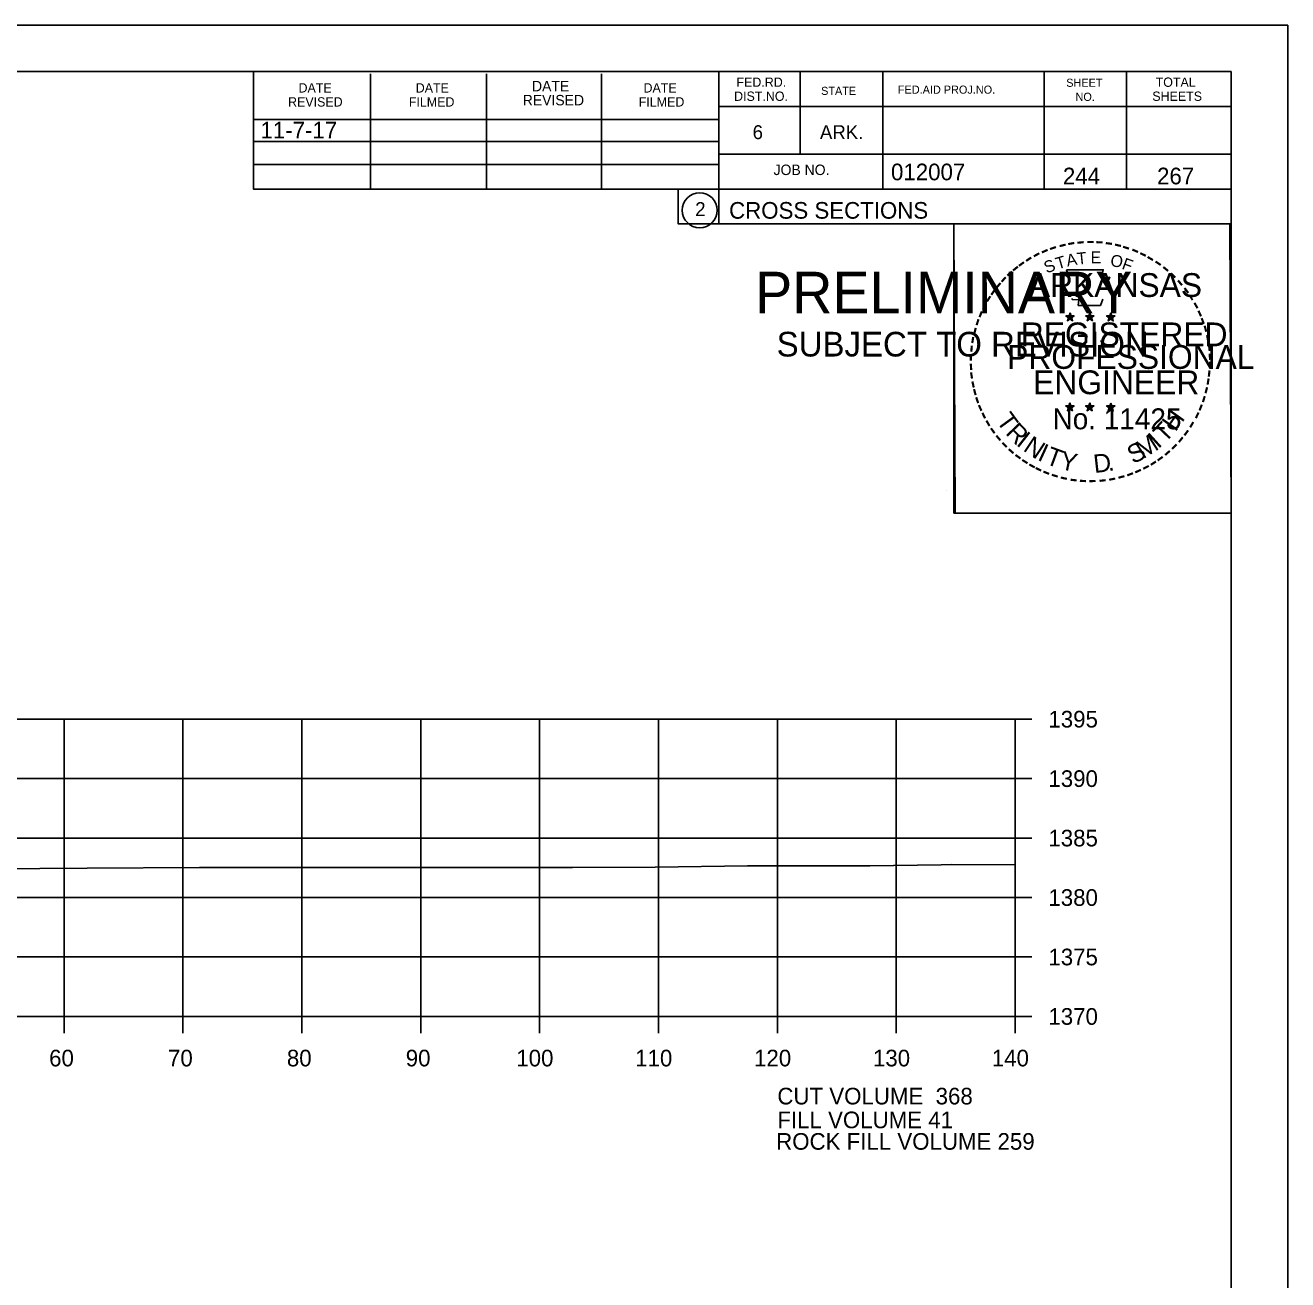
# Model space of a CAD drawing. Extents: x 1374311 to 1383814, y 384102 to 406278.
# Drawn here: x 1382696.8 to 1382803, y 404679.6 to 404785.1 of the extents above; entities that cross this region are included whole.
import ezdxf

# ---------------------------------------------------------------- set-up
doc = ezdxf.new("R2010")
doc.units = 0
for name, color, linetype in [('R_Axis', 7, 'Continuous'), ('R_Axis Annot', 7, 'Continuous'), ('R_Border', 7, 'Continuous'), ('R_Border PE', 7, 'Continuous'), ('R_Border Prem', 7, 'Continuous'), ('R_Exist Surface', 7, 'Continuous'), ('R_Fin Surface', 7, 'Continuous'), ('R_Grid', 7, 'Continuous'), ('R_No Plot', 7, 'Continuous'), ('R_Water', 7, 'Continuous')]:
    doc.layers.add(name, color=color, linetype=linetype)

msp = doc.modelspace()

# ---------------------------------------------------------------- linework, layer by layer
at = {"layer": 'R_Axis'}
for p, q in [((1382780.07, 404701.71), (1382780.07, 404726.71)), ((1382781.47, 404726.71), (1382780.07, 404726.71)), ((1382781.47, 404721.71), (1382780.07, 404721.71)), ((1382781.47, 404716.71), (1382780.07, 404716.71)), ((1382781.47, 404711.71), (1382780.07, 404711.71)), ((1382781.47, 404706.71), (1382780.07, 404706.71)), ((1382500.07, 404701.71), (1382780.07, 404701.71)), ((1382700.07, 404700.31), (1382700.07, 404701.71)), ((1382710.07, 404700.31), (1382710.07, 404701.71)), ((1382720.07, 404700.31), (1382720.07, 404701.71)), ((1382730.07, 404700.31), (1382730.07, 404701.71)), ((1382740.07, 404700.31), (1382740.07, 404701.71)), ((1382750.07, 404700.31), (1382750.07, 404701.71)), ((1382760.07, 404700.31), (1382760.07, 404701.71)), ((1382770.07, 404700.31), (1382770.07, 404701.71)), ((1382780.07, 404700.31), (1382780.07, 404701.71)), ((1382781.47, 404701.71), (1382780.07, 404701.71))]:
    msp.add_line(p, q, dxfattribs=at)
at = {"layer": 'R_Border'}
for p, q in [((1382482.07, 404781.17), (1382798.25, 404781.17)), ((1382715.99, 404771.29), (1382715.99, 404781.17)), ((1382725.85, 404771.29), (1382725.85, 404780.97)), ((1382735.61, 404771.29), (1382735.61, 404780.97)), ((1382745.29, 404771.29), (1382745.29, 404780.97)), ((1382755.15, 404781.17), (1382755.15, 404768.37)), ((1382761.99, 404781.17), (1382761.99, 404774.23)), ((1382768.93, 404781.17), (1382768.93, 404771.29)), ((1382782.51, 404781.17), (1382782.51, 404771.29)), ((1382789.45, 404781.17), (1382789.45, 404771.29)), ((1382798.25, 404575.71), (1382798.25, 404781.17)), ((1382798.25, 404778.23), (1382755.15, 404778.23)), ((1382798.25, 404778.25), (1382798.25, 404778.25)), ((1382715.99, 404777.15), (1382755.15, 404777.15)), ((1382715.99, 404775.29), (1382755.15, 404775.29)), ((1382798.25, 404774.23), (1382755.15, 404774.23)), ((1382758.11, 404774.23), (1382798.25, 404774.23)), ((1382715.99, 404771.29), (1382715.99, 404773.35)), ((1382715.99, 404773.35), (1382755.15, 404773.35)), ((1382798.25, 404771.29), (1382715.99, 404771.29)), ((1382755.15, 404768.37), (1382798.25, 404768.37))]:
    msp.add_line(p, q, dxfattribs=at)
msp.add_circle((1382753.54, 404769.51), 1.47, dxfattribs=at)
at = {"layer": 'R_Border PE'}
for p, q in [((1382784.34, 404760.63), (1382784.69, 404760.52)), ((1382784.34, 404760.63), (1382784.59, 404760.58)), ((1382784.34, 404760.63), (1382784.57, 404760.51)), ((1382784.47, 404760.22), (1382784.69, 404760.52)), ((1382784.47, 404760.22), (1382784.6, 404760.46)), ((1382784.47, 404760.22), (1382784.68, 404760.44)), ((1382784.69, 404760.88), (1382784.64, 404760.63)), ((1382784.9, 404760.22), (1382784.68, 404760.43)), ((1382784.69, 404760.52), (1382784.69, 404760.88)), ((1382784.69, 404760.88), (1382784.73, 404760.63)), ((1382785.03, 404760.63), (1382784.69, 404760.52)), ((1382784.9, 404760.22), (1382784.69, 404760.52)), ((1382785.03, 404760.63), (1382784.75, 404760.58)), ((1382784.9, 404760.22), (1382784.76, 404760.51)), ((1382785.03, 404760.63), (1382784.83, 404760.53)), ((1382786.01, 404760.63), (1382786.36, 404760.52)), ((1382786.01, 404760.63), (1382786.26, 404760.58)), ((1382786.01, 404760.63), (1382786.24, 404760.51)), ((1382786.14, 404760.22), (1382786.36, 404760.52)), ((1382786.14, 404760.22), (1382786.27, 404760.46)), ((1382786.14, 404760.22), (1382786.35, 404760.44)), ((1382786.36, 404760.88), (1382786.31, 404760.63)), ((1382786.57, 404760.22), (1382786.35, 404760.43)), ((1382786.36, 404760.52), (1382786.36, 404760.88)), ((1382786.36, 404760.88), (1382786.4, 404760.63)), ((1382786.7, 404760.63), (1382786.36, 404760.52)), ((1382786.57, 404760.22), (1382786.36, 404760.52)), ((1382786.7, 404760.63), (1382786.42, 404760.58)), ((1382786.57, 404760.22), (1382786.43, 404760.51)), ((1382786.7, 404760.63), (1382786.5, 404760.53)), ((1382787.77, 404760.62), (1382788.12, 404760.51)), ((1382787.77, 404760.62), (1382788.02, 404760.57)), ((1382787.77, 404760.62), (1382788.01, 404760.49)), ((1382787.9, 404760.21), (1382788.12, 404760.51)), ((1382787.9, 404760.21), (1382788.03, 404760.45)), ((1382787.9, 404760.21), (1382788.12, 404760.43)), ((1382788.12, 404760.87), (1382788.08, 404760.62)), ((1382788.12, 404760.51), (1382788.12, 404760.87)), ((1382788.12, 404760.87), (1382788.17, 404760.62)), ((1382788.47, 404760.62), (1382788.12, 404760.51)), ((1382788.33, 404760.21), (1382788.12, 404760.51)), ((1382788.33, 404760.21), (1382788.12, 404760.42)), ((1382788.47, 404760.62), (1382788.18, 404760.57)), ((1382788.33, 404760.21), (1382788.2, 404760.5)), ((1382788.47, 404760.62), (1382788.26, 404760.51)), ((1382784.33, 404753.06), (1382784.68, 404752.94)), ((1382784.33, 404753.06), (1382784.59, 404753.01)), ((1382784.33, 404753.06), (1382784.57, 404752.93)), ((1382784.68, 404753.31), (1382784.64, 404753.06)), ((1382784.68, 404752.94), (1382784.68, 404753.31)), ((1382784.68, 404753.31), (1382784.73, 404753.06)), ((1382785.03, 404753.06), (1382784.68, 404752.94)), ((1382785.03, 404753.06), (1382784.74, 404753.01)), ((1382785.03, 404753.06), (1382784.82, 404752.95)), ((1382786, 404753.06), (1382786.35, 404752.94)), ((1382786, 404753.06), (1382786.25, 404753.01)), ((1382786, 404753.06), (1382786.24, 404752.93)), ((1382786.35, 404753.31), (1382786.31, 404753.06)), ((1382786.35, 404752.94), (1382786.35, 404753.31)), ((1382786.35, 404753.31), (1382786.4, 404753.06)), ((1382786.7, 404753.06), (1382786.35, 404752.94)), ((1382786.7, 404753.06), (1382786.41, 404753.01)), ((1382786.7, 404753.06), (1382786.49, 404752.95)), ((1382787.77, 404753.05), (1382788.12, 404752.93)), ((1382787.77, 404753.05), (1382788.02, 404753)), ((1382787.77, 404753.05), (1382788.01, 404752.92)), ((1382788.12, 404753.3), (1382788.08, 404753.05)), ((1382788.12, 404752.93), (1382788.12, 404753.3)), ((1382788.12, 404753.3), (1382788.17, 404753.05)), ((1382788.46, 404753.05), (1382788.12, 404752.93)), ((1382788.46, 404753.05), (1382788.18, 404753)), ((1382788.46, 404753.05), (1382788.26, 404752.94)), ((1382784.47, 404752.65), (1382784.68, 404752.94)), ((1382784.47, 404752.65), (1382784.59, 404752.89)), ((1382784.47, 404752.65), (1382784.68, 404752.86)), ((1382784.89, 404752.65), (1382784.68, 404752.94)), ((1382784.89, 404752.65), (1382784.68, 404752.86)), ((1382784.89, 404752.65), (1382784.76, 404752.94)), ((1382786.13, 404752.65), (1382786.35, 404752.94)), ((1382786.13, 404752.65), (1382786.26, 404752.89)), ((1382786.13, 404752.65), (1382786.35, 404752.86)), ((1382786.56, 404752.65), (1382786.35, 404752.94)), ((1382786.56, 404752.65), (1382786.35, 404752.86)), ((1382786.56, 404752.65), (1382786.43, 404752.94)), ((1382787.9, 404752.64), (1382788.12, 404752.93)), ((1382787.9, 404752.64), (1382788.03, 404752.88)), ((1382787.9, 404752.64), (1382788.12, 404752.85)), ((1382788.33, 404752.64), (1382788.12, 404752.93)), ((1382788.33, 404752.64), (1382788.12, 404752.85)), ((1382788.33, 404752.64), (1382788.19, 404752.93))]:
    msp.add_line(p, q, dxfattribs=at)
for points in [[(1382784.38, 404764.51), (1382784.65, 404763.68)], [(1382787.89, 404763.58), (1382788.03, 404763.87), (1382787.35, 404763.84), (1382787.49, 404764.51), (1382784.38, 404764.51)], [(1382784.87, 404762.08), (1382784.87, 404762), (1382785.43, 404761.98), (1382785.38, 404761.5), (1382787.25, 404761.5), (1382787.45, 404762.04)], [(1382784.69, 404760.88), (1382784.9, 404760.22), (1382784.34, 404760.63), (1382785.03, 404760.63), (1382784.47, 404760.22), (1382784.69, 404760.88)], [(1382786.36, 404760.88), (1382786.57, 404760.22), (1382786.01, 404760.63), (1382786.7, 404760.63), (1382786.14, 404760.22), (1382786.36, 404760.88)], [(1382788.12, 404760.87), (1382788.33, 404760.21), (1382787.77, 404760.62), (1382788.47, 404760.62), (1382787.9, 404760.21), (1382788.12, 404760.87)], [(1382784.68, 404753.31), (1382784.89, 404752.65), (1382784.33, 404753.06), (1382785.03, 404753.06), (1382784.47, 404752.65), (1382784.68, 404753.31)], [(1382786.35, 404753.31), (1382786.56, 404752.65), (1382786, 404753.06), (1382786.7, 404753.06), (1382786.13, 404752.65), (1382786.35, 404753.31)], [(1382788.12, 404753.3), (1382788.33, 404752.64), (1382787.77, 404753.05), (1382788.46, 404753.05), (1382787.9, 404752.64), (1382788.12, 404753.3)]]:
    msp.add_lwpolyline(points, dxfattribs=at)
for centre, radius in [((1382784.68, 404760.52), 0.172), ((1382784.68, 404760.52), 0.145), ((1382784.68, 404760.52), 0.116), ((1382784.68, 404760.52), 0.0991), ((1382784.68, 404760.52), 0.0747), ((1382784.68, 404760.52), 0.0495), ((1382784.68, 404760.52), 0.0296), ((1382786.35, 404760.52), 0.172), ((1382786.35, 404760.52), 0.145), ((1382786.35, 404760.52), 0.116), ((1382786.35, 404760.52), 0.0991), ((1382786.35, 404760.52), 0.0747), ((1382786.35, 404760.52), 0.0495), ((1382786.35, 404760.52), 0.0296), ((1382788.12, 404760.5), 0.172), ((1382788.12, 404760.5), 0.145), ((1382788.12, 404760.5), 0.116), ((1382788.12, 404760.5), 0.0991), ((1382788.12, 404760.5), 0.0747), ((1382788.12, 404760.5), 0.0495), ((1382788.12, 404760.5), 0.0296), ((1382784.68, 404752.94), 0.172), ((1382784.68, 404752.94), 0.145), ((1382784.68, 404752.94), 0.116), ((1382784.68, 404752.94), 0.0991), ((1382784.68, 404752.94), 0.0747), ((1382784.68, 404752.94), 0.0495), ((1382784.68, 404752.94), 0.0296), ((1382786.35, 404752.94), 0.172), ((1382786.35, 404752.94), 0.145), ((1382786.35, 404752.94), 0.116), ((1382786.35, 404752.94), 0.0991), ((1382786.35, 404752.94), 0.0747), ((1382786.35, 404752.94), 0.0495), ((1382786.35, 404752.94), 0.0296), ((1382788.12, 404752.93), 0.172), ((1382788.12, 404752.93), 0.145), ((1382788.12, 404752.93), 0.116), ((1382788.12, 404752.93), 0.0991), ((1382788.12, 404752.93), 0.0747), ((1382788.12, 404752.93), 0.0495), ((1382788.12, 404752.93), 0.0296)]:
    msp.add_circle(centre, radius, dxfattribs=at)
at = {"layer": 'R_Exist Surface'}
msp.add_lwpolyline([(1382687.73, 404714.06), (1382698.04, 404714.14), (1382702, 404714.17), (1382711.46, 404714.25), (1382723.43, 404714.25), (1382731.26, 404714.24), (1382742.84, 404714.25), (1382749.8, 404714.27), (1382757.57, 404714.37), (1382767.85, 404714.39), (1382773.84, 404714.46), (1382774.73, 404714.48), (1382780.07, 404714.47)], dxfattribs=at)
at = {"layer": 'R_Grid'}
for p, q in [((1382500.07, 404726.71), (1382780.07, 404726.71)), ((1382700.07, 404701.71), (1382700.07, 404726.71)), ((1382710.07, 404701.71), (1382710.07, 404726.71)), ((1382720.07, 404701.71), (1382720.07, 404726.71)), ((1382730.07, 404701.71), (1382730.07, 404726.71)), ((1382740.07, 404701.71), (1382740.07, 404726.71)), ((1382750.07, 404701.71), (1382750.07, 404726.71)), ((1382760.07, 404701.71), (1382760.07, 404726.71)), ((1382770.07, 404701.71), (1382770.07, 404726.71)), ((1382780.07, 404701.71), (1382780.07, 404726.71)), ((1382500.07, 404721.71), (1382780.07, 404721.71)), ((1382500.07, 404716.71), (1382780.07, 404716.71)), ((1382500.07, 404711.71), (1382780.07, 404711.71)), ((1382500.07, 404706.71), (1382780.07, 404706.71)), ((1382500.07, 404701.71), (1382780.07, 404701.71))]:
    msp.add_line(p, q, dxfattribs=at)
at = {"layer": 'R_No Plot'}
for p, q in [((1382469.67, 404785.07), (1382803, 404785.07)), ((1382774.29, 404745.92), (1382774.29, 404745.92))]:
    msp.add_line(p, q, dxfattribs=at)
for points in [[(1382469.66, 404785.07), (1382803, 404785.07), (1382803, 404571.73), (1382469.66, 404571.73)], [(1382715.99, 404781.17), (1382715.99, 404771.29), (1382751.72, 404771.29), (1382751.72, 404768.37), (1382774.92, 404768.37), (1382774.92, 404744.04), (1382798.25, 404744.04), (1382798.25, 404575.71), (1382482.07, 404575.71), (1382482.07, 404781.17)], [(1382774.92, 404768.37), (1382798.13, 404768.37), (1382798.25, 404744.04), (1382775.04, 404744.04)]]:
    msp.add_lwpolyline(points, close=True, dxfattribs=at)

# ---------------------------------------------------------------- texts
at = {"layer": 'R_Axis Annot'}
for s, p in [('1395', (1382782.87, 404726.01)), ('1390', (1382782.87, 404721.01)), ('1385', (1382782.87, 404716.01)), ('1380', (1382782.87, 404711.01)), ('1375', (1382782.87, 404706.01)), ('1370', (1382782.87, 404701.01)), ('60', (1382698.81, 404697.51)), ('70', (1382708.81, 404697.51)), ('80', (1382718.81, 404697.51)), ('90', (1382728.81, 404697.51)), ('100', (1382738.11, 404697.51)), ('110', (1382748.11, 404697.51)), ('120', (1382758.11, 404697.51)), ('130', (1382768.11, 404697.51)), ('140', (1382778.11, 404697.51)), ('CUT VOLUME  368', (1382760.07, 404694.31)), ('FILL VOLUME 41', (1382760.07, 404692.31))]:
    msp.add_text(s, height=1.4, dxfattribs=at).set_placement(p)
at = {"layer": 'R_Border'}
for s, height, p in [('FED.RD.', 0.782, (1382756.63, 404779.89)), ('SHEET', 0.684, (1382784.37, 404779.89)), ('TOTAL', 0.782, (1382791.89, 404779.89)), ('DATE', 0.782, (1382719.79, 404779.41)), ('DATE', 0.782, (1382729.65, 404779.41)), ('DATE', 0.879, (1382739.43, 404779.51)), ('DATE', 0.782, (1382748.81, 404779.41)), ('STATE', 0.684, (1382763.75, 404779.21)), ('FED.AID PROJ.NO.', 0.684, (1382770.21, 404779.31)), ('REVISED', 0.782, (1382718.91, 404778.23)), ('FILMED', 0.782, (1382729.07, 404778.23)), ('REVISED', 0.879, (1382738.65, 404778.33)), ('FILMED', 0.782, (1382748.41, 404778.23)), ('DIST.NO.', 0.782, (1382756.43, 404778.71)), ('NO.', 0.684, (1382785.15, 404778.71)), ('SHEETS', 0.782, (1382791.61, 404778.71)), ('6', 1.17, (1382757.99, 404775.49)), ('ARK.', 1.172, (1382763.65, 404775.49)), ('JOB NO.', 0.879, (1382759.75, 404772.47)), ('012007', 1.4, (1382769.63, 404772.03)), ('2', 1.17, (1382753.16, 404769.02)), ('CROSS SECTIONS', 1.4, (1382756.01, 404768.8))]:
    msp.add_text(s, height=height, rotation=360, dxfattribs=at).set_placement(p)
at = {"layer": 'R_Border PE'}
for s, height, rotation, p in [('-', 1.6, 10.2193, (1382784.55, 404766.04)), ('-', 1.6, 5.8968, (1382785.28, 404766.15)), ('-', 1.6, 0.1862, (1382786.05, 404766.22)), ('-', 1.6, 357.743, (1382786.78, 404766.21)), ('-', 1.6, 352.1617, (1382787.52, 404766.15)), ('-', 1.6, 28.7918, (1382781.86, 404765.05)), ('-', 1.6, 24.3072, (1382782.49, 404765.36)), ('-', 1.6, 19.1761, (1382783.12, 404765.63)), ('-', 1.6, 13.6301, (1382783.87, 404765.87)), ('A', 1, 11.2132, (1382784.47, 404764.77)), ('T', 1, 6.0228, (1382785.32, 404764.93)), ('E', 1, 0.8323, (1382786.43, 404765.04)), ('O', 1, 350.4515, (1382788.03, 404764.83)), ('-', 1.6, 347.2049, (1382788.24, 404766.04)), ('-', 1.6, 342.3362, (1382788.87, 404765.88)), ('-', 1.6, 337.8551, (1382789.61, 404765.66)), ('-', 1.6, 334.1211, (1382790.24, 404765.39)), ('-', 1.6, 38.9507, (1382780.21, 404763.9)), ('-', 1.6, 36.2317, (1382780.68, 404764.28)), ('-', 1.6, 34.0636, (1382781.26, 404764.68)), ('S', 1, 21.594, (1382782.73, 404764.18)), ('T', 1, 16.4036, (1382783.65, 404764.52)), ('F', 1, 340.0707, (1382788.98, 404764.6)), ('-', 1.6, 329.6409, (1382790.82, 404765.1)), ('-', 1.6, 325.8627, (1382791.46, 404764.74)), ('-', 1.6, 320.5297, (1382792.07, 404764.32)), ('-', 1.6, 48.423, (1382779.33, 404763.01)), ('-', 1.6, 42.9622, (1382779.77, 404763.49)), ('ARKANSAS', 2, 360, (1382781.23, 404762.22)), ('-', 1.6, 315.5786, (1382792.67, 404763.83)), ('-', 1.6, 309.8797, (1382793.24, 404763.28)), ('-', 1.6, 54.2325, (1382778.51, 404761.96)), ('-', 1.6, 50.6142, (1382778.92, 404762.52)), ('-', 1.6, 306.6522, (1382793.77, 404762.68)), ('-', 1.6, 62.8713, (1382777.87, 404760.82)), ('-', 1.6, 58.0706, (1382778.18, 404761.43)), ('-', 1.4, 303.6753, (1382794.25, 404762.11)), ('-', 1.6, 299.6684, (1382794.57, 404761.5)), ('-', 1.6, 67.7743, (1382777.61, 404760.2)), ('DWB', 0.01, 360, (1382784.67, 404760.51)), ('DWB', 0.01, 360, (1382786.34, 404760.51)), ('DWB', 0.01, 360, (1382788.11, 404760.5)), ('-', 1.6, 294.6628, (1382794.89, 404760.89)), ('-', 1.6, 290.5728, (1382795.15, 404760.31)), ('-', 1.6, 75.461, (1382777.2, 404758.86)), ('-', 1.6, 72.3945, (1382777.39, 404759.57)), ('REGISTERED', 2, 360, (1382780.55, 404758.07)), ('-', 1.6, 285.1233, (1382795.39, 404759.73)), ('-', 1.6, 81.2013, (1382777.06, 404758.15)), ('-', 1.6, 280.5493, (1382795.59, 404758.99)), ('-', 1.6, 89.0622, (1382776.96, 404756.76)), ('-', 1.6, 85.1863, (1382776.99, 404757.46)), ('PROFESSIONAL', 2, 360, (1382779.4, 404756.17)), ('-', 1.6, 276.5962, (1382795.75, 404758.22)), ('-', 1.6, 274.3301, (1382795.81, 404757.5)), ('-', 1.6, 94.1959, (1382777, 404756.03)), ('-', 1.6, 269.9407, (1382795.84, 404756.87)), ('-', 1.6, 98.9479, (1382777.07, 404755.36)), ('-', 1.6, 101.7149, (1382777.21, 404754.63)), ('ENGINEER', 2, 360, (1382781.59, 404754.04)), ('-', 1.6, 260.9953, (1382795.75, 404755.55)), ('-', 1.6, 263.5172, (1382795.82, 404756.2)), ('-', 1.6, 105.4578, (1382777.37, 404754.04)), ('-', 1.6, 255.7626, (1382795.64, 404754.87)), ('-', 1.6, 109.0874, (1382777.58, 404753.4)), ('-', 1.6, 114.0643, (1382777.84, 404752.81)), ('-', 1.6, 247.8887, (1382795.24, 404753.48)), ('-', 1.6, 252.8681, (1382795.46, 404754.15)), ('-', 1.6, 115.7289, (1382778.14, 404752.19)), ('T', 1.54, 306.0406, (1382778.44, 404751.78)), ('No. 11425', 1.757, 360, (1382783.22, 404751.09)), ('DWB', 0.01, 360, (1382784.67, 404752.94)), ('DWB', 0.01, 360, (1382786.34, 404752.94)), ('DWB', 0.01, 360, (1382788.1, 404752.93)), ('H', 1.54, 54.6088, (1382793.56, 404750.82)), ('-', 1.6, 244.6197, (1382794.98, 404752.85)), ('-', 1.6, 120.4471, (1382778.5, 404751.6)), ('-', 1.6, 125.8934, (1382778.9, 404751.04)), ('R', 1.54, 314.005, (1382779.2, 404750.73)), ('I', 1.54, 321.9694, (1382780.1, 404749.8)), ('T', 1.54, 46.6444, (1382792.67, 404749.88)), ('-', 1.6, 233.8452, (1382794.18, 404751.44)), ('-', 1.6, 239.0712, (1382794.58, 404752.1)), ('-', 1.6, 130.7181, (1382779.36, 404750.49)), ('-', 1.6, 134.2238, (1382779.88, 404749.95)), ('N', 1.54, 326.5002, (1382780.67, 404749.33)), ('I', 1.54, 335.3603, (1382781.88, 404748.54)), ('S', 1.54, 26.9312, (1382789.99, 404748.14)), ('M', 1.54, 32.6563, (1382790.83, 404748.55)), ('I', 1.54, 42.1136, (1382792.11, 404749.4)), ('-', 1.6, 225.7653, (1382793.27, 404750.31)), ('-', 1.6, 231.2538, (1382793.75, 404750.88)), ('-', 1.6, 138.9338, (1382780.41, 404749.48)), ('-', 1.6, 144.6463, (1382780.96, 404749.08)), ('T', 1.54, 339.8912, (1382782.54, 404748.22)), ('Y', 1.54, 347.8556, (1382783.76, 404747.77)), ('D', 1.54, 6.3969, (1382786.74, 404747.41)), ('-', 1.6, 215.7363, (1382792.2, 404749.33)), ('-', 1.6, 221.0851, (1382792.75, 404749.8)), ('-', 1.6, 148.0898, (1382781.52, 404748.71)), ('-', 1.6, 151.5704, (1382782.1, 404748.38)), ('-', 1.6, 154.6002, (1382782.62, 404748.13)), ('.', 1.54, 13.7642, (1382787.93, 404747.54)), ('-', 1.6, 204.2516, (1382790.48, 404748.28)), ('-', 1.6, 207.3568, (1382791.11, 404748.6)), ('-', 1.6, 212.2491, (1382791.67, 404748.95)), ('-', 1.6, 158.5612, (1382783.25, 404747.88)), ('-', 1.6, 162.7983, (1382783.93, 404747.67)), ('-', 1.6, 167.5555, (1382784.65, 404747.5)), ('-', 1.6, 173.1155, (1382785.42, 404747.39)), ('-', 1.6, 176.5183, (1382786.17, 404747.34)), ('-', 1.6, 181.5918, (1382786.91, 404747.36)), ('-', 1.6, 185.8167, (1382787.72, 404747.43)), ('-', 1.6, 191.2858, (1382788.46, 404747.57)), ('-', 1.6, 195.4743, (1382789.19, 404747.77)), ('-', 1.6, 200.7184, (1382789.86, 404748.01))]:
    msp.add_text(s, height=height, rotation=rotation, dxfattribs=at).set_placement(p)
at = {"layer": 'R_Border Prem'}
for s, height, p in [('PRELIMINARY', 3.5, (1382758.2, 404760.84)), ('DWB', 0.01, (1382758.95, 404762.69)), ('SUBJECT TO REVISION', 2.0751, (1382760.01, 404757.21))]:
    msp.add_text(s, height=height, rotation=360, dxfattribs=at).set_placement(p)
at = {"layer": 'R_Fin Surface'}
for s, p in [('11-7-17', (1382716.59, 404775.55)), ('ROCK FILL VOLUME 259', (1382759.97, 404690.5))]:
    msp.add_text(s, height=1.4, dxfattribs=at).set_placement(p)
at = {"layer": 'R_Water'}
for s, p in [('244', (1382784.09, 404771.69)), ('267', (1382792.01, 404771.69))]:
    msp.add_text(s, height=1.4, rotation=360, dxfattribs=at).set_placement(p)

doc.saveas('drawing.dxf')
